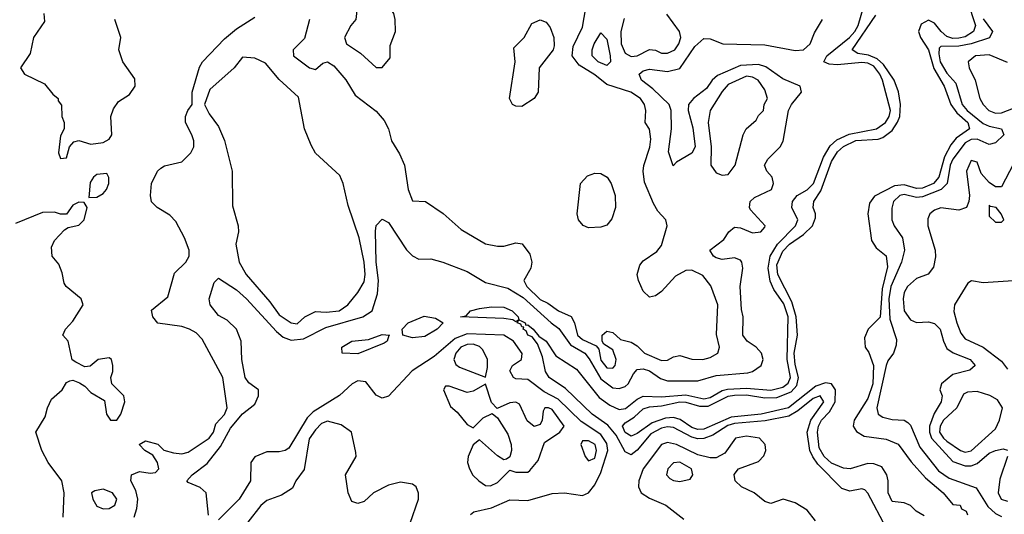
# Model space of a CAD drawing. Header units: inches. Extents: x 2380249 to 2585472, y 382747 to 546448.
# Tile 571 of 626: x 2555455 to 2558700, y 467680 to 469309. Entities that reach past the tile are written whole.
import ezdxf

# ---------------------------------------------------------------- set-up
doc = ezdxf.new("R2010")
doc.units = ezdxf.units.IN
doc.header["$MEASUREMENT"] = 0
doc.layers.add('C5456', color=7, linetype='Continuous')

msp = doc.modelspace()

# ---------------------------------------------------------------- linework, layer by layer
at = {"layer": 'C5456', "color": 4}
for points, elevation in [([(2556590, 469528), (2556550, 469495.3), (2556538, 469470), (2556566.8, 469350), (2556562.8, 469310), (2556546.8, 469290), (2556526, 469250), (2556532, 469230), (2556578.8, 469198.8), (2556630, 469152), (2556650, 469152), (2556676.4, 469183.6), (2556676.4, 469223.6), (2556694, 469270), (2556692.7, 469310), (2556688, 469330), (2556662, 469370), (2556659.3, 469450), (2556650, 469488), (2556624, 469504), (2556610, 469526)], 32), ([(2557110, 469023.6), (2557090, 469023.7), (2557079, 469030), (2557069.2, 469050), (2557087.8, 469170), (2557083.7, 469216.3), (2557118, 469250), (2557143.1, 469296.9), (2557170, 469308.2), (2557190, 469300.7), (2557203.1, 469283.1), (2557214.9, 469250), (2557216.7, 469223.3), (2557213.4, 469210), (2557166.7, 469150), (2557163.1, 469070), (2557150, 469049.6)], 28), ([(2557390, 469158), (2557360.9, 469170), (2557341.6, 469190), (2557341.3, 469210), (2557348.1, 469230), (2557370, 469266), (2557390, 469244.7), (2557401.1, 469190), (2557402, 469170)], 24), ([(2556190, 469185.2), (2556162, 469150), (2556081.3, 469078.7), (2556064.7, 469030), (2556079.5, 468999.5), (2556110, 468957.3), (2556130, 468910.8), (2556155.3, 468810), (2556156, 468696), (2556175.5, 468630), (2556176.3, 468610), (2556168, 468570), (2556178.7, 468510), (2556202, 468470), (2556279.3, 468379.3), (2556310, 468336.4), (2556350, 468310.6), (2556370, 468307.7), (2556395.3, 468330), (2556430, 468347.3), (2556465.1, 468345.1), (2556508, 468350), (2556536, 468370), (2556570, 468410.8), (2556590, 468446), (2556593.3, 468470), (2556590.7, 468510.7), (2556574.3, 468590), (2556537.2, 468697.2), (2556521.6, 468770), (2556510, 468796), (2556430, 468869.2), (2556415.9, 468895.9), (2556393.6, 468950), (2556374.2, 469054.2), (2556310, 469112.3), (2556265.4, 469165.4), (2556230, 469182.4)], 28), ([(2557850, 469122.9), (2557790, 469095.6), (2557770, 469072.7), (2557730.4, 469009.6), (2557723.7, 468970), (2557733.7, 468890), (2557733, 468830), (2557750, 468804.9), (2557770, 468797.3), (2557790, 468798.8), (2557812.3, 468830), (2557839, 468930), (2557849.2, 468950), (2557882, 468978), (2557890, 468994), (2557906, 469010), (2557908, 469030), (2557919, 469050), (2557910, 469078), (2557889, 469110), (2557870, 469119.5)], 28), ([(2555742, 468802), (2555710, 468799), (2555698, 468790), (2555687.1, 468772.9), (2555683.6, 468723.6), (2555710, 468724.7), (2555730, 468736), (2555741.2, 468750), (2555749, 468770), (2555748.7, 468788.7)], 32), ([(2557330, 468622.9), (2557311.4, 468631.5), (2557297, 468650), (2557291.8, 468670), (2557302.9, 468770), (2557325.7, 468794.3), (2557350, 468803), (2557370, 468802), (2557390.6, 468790.6), (2557404, 468770), (2557417.3, 468730), (2557418, 468690), (2557406.6, 468653.4), (2557390, 468632.7), (2557370, 468625.1)], 28), ([(2558650, 468698), (2558650, 468662), (2558670, 468642), (2558690, 468642), (2558698, 468650), (2558688.7, 468670), (2558673.2, 468690), (2558653.6, 468693.6)], 28), ([(2557090, 468313.2), (2557080.1, 468320.1), (2557050, 468325), (2556908, 468330), (2556926.6, 468333.4), (2556941.2, 468350), (2556970, 468357.4), (2557010, 468363.7), (2557050, 468362.6), (2557077.6, 468350), (2557097.6, 468330), (2557099.9, 468320.1)], 16), ([(2556750, 468260.9), (2556718, 468270), (2556715.3, 468290), (2556735.3, 468310), (2556787.9, 468332.1), (2556825.8, 468325.8), (2556850.9, 468310.9), (2556830.4, 468290), (2556790, 468265.1)], 16), ([(2556570, 468208.4), (2556518, 468210), (2556517.2, 468230), (2556550, 468250.2), (2556604.9, 468255.1), (2556650, 468272.4), (2556674, 468270), (2556671.2, 468268.9), (2556666, 468250), (2556656.7, 468243.3)], 16), ([(2556950, 468240.4), (2556930, 468239.1), (2556908.7, 468230), (2556892.4, 468210), (2556886, 468190), (2556892.8, 468172.8), (2556904.4, 468164.4), (2556990, 468132), (2556997.2, 468162.8), (2556996.3, 468190), (2556981.3, 468221.3), (2556970, 468232.8)], 28), ([(2556990, 468108), (2556950, 468085.2), (2556930, 468081.2), (2556870, 468102), (2556858, 468102), (2556852, 468090), (2556874.4, 468034.4), (2556896.3, 468016.3), (2556930, 467976), (2556950, 467964.7), (2556982.7, 467997.3), (2557012, 468012), (2557030, 467998), (2557064.2, 467944.2), (2557074.9, 467910), (2557075.5, 467890), (2557070.7, 467869.3), (2557059.1, 467860.9), (2557050, 467859.3), (2557030, 467872), (2556970, 467925.2), (2556950, 467909), (2556933, 467870), (2556930.5, 467850), (2556937.1, 467830), (2556948.8, 467808.9), (2556967.7, 467790), (2556990, 467774.9), (2557006.8, 467773.2), (2557030, 467784), (2557070, 467824.7), (2557090, 467818), (2557130, 467818), (2557136.5, 467823.5), (2557163.2, 467856.8), (2557184.1, 467915.9), (2557235.3, 467950), (2557249, 467970), (2557210, 468025.2), (2557198, 468030), (2557186, 468030), (2557180.5, 468019.5), (2557177.3, 467990), (2557170, 467975.3), (2557150.8, 467969.2), (2557127.8, 467987.8), (2557102, 468042), (2557090, 468049.2), (2557070, 468046.6), (2557028, 468028), (2557010, 468048)], 28), ([(2558610, 468084.2), (2558578.4, 468081.6), (2558564.8, 468075.2), (2558543.1, 468030), (2558499.5, 467990), (2558488.1, 467970), (2558486.2, 467950), (2558498.7, 467930), (2558510, 467920.9), (2558554.8, 467890), (2558570, 467884.2), (2558590, 467888.7), (2558670, 467960.7), (2558683.6, 467990), (2558694, 468030), (2558677.2, 468057.2), (2558651.3, 468071.3)], 28), ([(2557330, 467922), (2557310, 467922), (2557304, 467910), (2557318, 467870), (2557330, 467856.3), (2557350, 467864.9), (2557355.8, 467890), (2557351.2, 467910)], 28), ([(2557630, 467851.8), (2557610, 467849.2), (2557590.8, 467830), (2557586.8, 467810), (2557597.3, 467797.3), (2557610, 467790.8), (2557630, 467788.2), (2557664.7, 467795.3), (2557673.2, 467810), (2557669, 467830)], 28), ([(2555730, 467762.7), (2555702.8, 467757.2), (2555692, 467750), (2555696, 467730), (2555710, 467706.8), (2555730, 467697.3), (2555750, 467699.1), (2555769, 467710), (2555775.1, 467730), (2555761.2, 467750)], 32)]:
    msp.add_lwpolyline(points, close=True, dxfattribs=dict(at, elevation=elevation))
for points, elevation in [([(2556410.4, 469310), (2556393.2, 469246.8), (2556356, 469210), (2556358, 469190), (2556410, 469150.8), (2556430, 469144.7), (2556454.6, 469165.4), (2556469.2, 469170.8), (2556490, 469157.3), (2556530, 469110.6), (2556560.9, 469060.9), (2556630, 469007.7), (2556656.7, 468976.7), (2556670.5, 468950), (2556680.5, 468910), (2556707.1, 468867.1), (2556723, 468830), (2556734.8, 468750), (2556750, 468712), (2556792, 468710), (2556850.6, 468670.6), (2556910, 468618), (2556990, 468571), (2557030, 468562.8), (2557050, 468562.8), (2557090, 468574), (2557110.5, 468570.5), (2557136.3, 468536.3), (2557142.8, 468510), (2557139.1, 468490), (2557116.3, 468450), (2557126, 468430), (2557170, 468387.1), (2557195.3, 468375.3), (2557230.8, 468350), (2557271.9, 468331.8), (2557283.1, 468310), (2557292.7, 468270), (2557310, 468255.8), (2557354.8, 468234.8), (2557363.5, 468223.5), (2557370, 468187.7), (2557390, 468162.4), (2557410, 468160.7), (2557417, 468170), (2557420.7, 468190), (2557410, 468222), (2557380.2, 468240.2), (2557374, 468250), (2557374, 468270), (2557390, 468282.8), (2557410, 468278.8), (2557435.3, 468255.3), (2557470, 468246.8), (2557490, 468234.8), (2557514, 468210), (2557570, 468186.4), (2557590, 468187.3), (2557610, 468198.8), (2557630, 468202.8), (2557670, 468190.6), (2557706, 468190), (2557730, 468196.3), (2557755.3, 468210), (2557761.2, 468230), (2557751.7, 468271.7), (2557755.6, 468370), (2557732.8, 468432.8), (2557706.7, 468466.7), (2557670, 468483.6), (2557650, 468482.9), (2557615.6, 468464.4), (2557570, 468413.2), (2557550, 468399), (2557530, 468395.3), (2557510, 468415.3), (2557494, 468450), (2557489.6, 468470), (2557499.1, 468500.9), (2557510, 468514.9), (2557554.2, 468545.8), (2557570, 468564.9), (2557589.2, 468630), (2557584, 468650), (2557558, 468678), (2557543.7, 468703.7), (2557514.1, 468774.2), (2557509.2, 468810), (2557511.4, 468828.6), (2557531.2, 468888.8), (2557535.3, 468915.3), (2557530, 468948), (2557516, 468970), (2557518, 469010), (2557514.5, 469030), (2557500.9, 469050), (2557469.3, 469070), (2557390, 469095.8), (2557350, 469127.4), (2557299.2, 469159.2), (2557275.6, 469190), (2557279.1, 469220.9), (2557310, 469284.7), (2557327.7, 469387.7)], 28), ([(2558578.6, 469370), (2558604.6, 469290), (2558598.4, 469270), (2558570, 469252.4), (2558550, 469247.8), (2558530, 469247.7), (2558510, 469254.2), (2558491.1, 469270), (2558470, 469297.4), (2558450, 469307.1), (2558425.1, 469294.9), (2558416.5, 469270), (2558423.2, 469250), (2558449.3, 469210), (2558467.8, 469147.8), (2558501.8, 469090), (2558523.6, 469030), (2558542.6, 469002.6), (2558578.8, 468970), (2558584.4, 468950), (2558541.4, 468918.6), (2558523.2, 468896.8), (2558502.5, 468857.5), (2558483.6, 468790), (2558465.7, 468770), (2558430, 468753.6), (2558410, 468753.5), (2558370, 468765), (2558337.9, 468762.2), (2558272.3, 468727.7), (2558255.3, 468704.7), (2558250.3, 468670), (2558261.7, 468581.7), (2558277.5, 468557.5), (2558310, 468530.7), (2558315.1, 468495.1), (2558297, 468423), (2558290, 468329.3), (2558250.7, 468290), (2558238.5, 468261.5), (2558241.6, 468230), (2558253.2, 468213.2), (2558269, 468170), (2558265.8, 468110), (2558250, 468060.7), (2558204.4, 467990), (2558202, 467970), (2558212.5, 467952.5), (2558237.5, 467937.5), (2558310, 467926.8), (2558350, 467910.8), (2558392.5, 467852.5), (2558439.3, 467799.3), (2558498, 467750), (2558530, 467712), (2558554, 467710), (2558558, 467698), (2558574, 467690), (2558578, 467678)], 12), ([(2558310, 467635.1), (2558250, 467749.3), (2558240.2, 467760.2), (2558230, 467763.7), (2558190, 467755.6), (2558164.2, 467764.2), (2558084.6, 467844.6), (2558068.8, 467868.8), (2558058.3, 467890), (2558049.8, 467950), (2558062.3, 467990), (2558104.7, 468050), (2558092.7, 468070), (2558070, 468061.2), (2558019.6, 468020.3), (2557990, 468003.2), (2557911.9, 467988.1), (2557810, 467979.2), (2557788.1, 467971.9), (2557739.4, 467940.7), (2557710, 467929.2), (2557690, 467928.7), (2557670, 467934.2), (2557610, 467965.5), (2557590, 467967.7), (2557570, 467963.8), (2557535.3, 467944.7), (2557490, 467890.9), (2557470, 467875.8), (2557450, 467886), (2557420.7, 467940.7), (2557393.5, 467973.5), (2557341.1, 468010), (2557254, 468094.1), (2557200.3, 468130), (2557187.7, 468150), (2557178.3, 468198.3), (2557161.5, 468241.5), (2557143.8, 468263.8), (2557129.8, 468270), (2557124.1, 468284.1), (2557114.5, 468290), (2557116, 468296), (2557110, 468297.2), (2557106, 468306), (2557094, 468310), (2557100.2, 468319.8), (2557110, 468316.4), (2557120.7, 468310), (2557123, 468303), (2557130, 468303.8), (2557147.7, 468290), (2557166, 468266), (2557190.2, 468250), (2557222.2, 468202.2), (2557290, 468157.3), (2557365, 468065), (2557399.4, 468039.4), (2557430, 468025.2), (2557451.7, 468028.3), (2557490, 468059.2), (2557510, 468069.2), (2557570, 468067), (2557650, 468072.9), (2557710, 468060.1), (2557730, 468064.7), (2557770, 468087.1), (2557787.9, 468092.1), (2557850, 468095.7), (2557930, 468088.4), (2557970, 468098.3), (2557987.8, 468112.2), (2557995, 468130), (2557983.9, 468190), (2557986.9, 468330), (2557973.4, 468373.4), (2557940.3, 468420.3), (2557927.5, 468447.5), (2557921.1, 468490), (2557927.9, 468530), (2557952.3, 468570), (2558011.2, 468630), (2558019.7, 468650), (2557999.7, 468690), (2558001.7, 468710), (2558016.9, 468730), (2558050, 468748.1), (2558070.4, 468769.6), (2558104.3, 468855.7), (2558125.9, 468894.1), (2558147.2, 468912.8), (2558188.1, 468931.9), (2558278, 468950), (2558307.8, 468970), (2558319.7, 468990), (2558324.4, 469010), (2558298.4, 469110), (2558289.8, 469130), (2558270, 469156), (2558250, 469166.3), (2558230, 469168.4), (2558150, 469160.3), (2558122.4, 469162.4), (2558104.5, 469170), (2558114.7, 469190), (2558189.8, 469250), (2558207, 469270), (2558218.2, 469290), (2558235.1, 469350)], 16), ([(2555534.8, 469330), (2555537.3, 469302.7), (2555501, 469250), (2555490, 469198), (2555458, 469150), (2555471.3, 469130), (2555537.6, 469097.6), (2555564, 469064), (2555582, 469050), (2555582, 469042), (2555592.7, 469027.3), (2555594, 468990), (2555602, 468970), (2555602, 468950), (2555590, 468926), (2555582.8, 468870), (2555590, 468852), (2555610, 468854), (2555619, 468890), (2555633.6, 468906.4), (2555650, 468911.3), (2555690, 468898.8), (2555730, 468904), (2555750, 468916), (2555759.3, 468930), (2555755.1, 468990), (2555764.5, 469015.5), (2555780.5, 469039.5), (2555817.1, 469062.9), (2555835.6, 469090), (2555834.5, 469114.5), (2555795.1, 469170), (2555782, 469210), (2555788.7, 469250), (2555769.2, 469310)], 32), ([(2555832.7, 467670), (2555841.7, 467698.3), (2555844.7, 467730), (2555837.6, 467757.6), (2555822, 467790), (2555824, 467810), (2555850, 467820.5), (2555885.2, 467814.8), (2555903.1, 467816.9), (2555914, 467830), (2555909, 467850), (2555894, 467874), (2555868, 467890), (2555849, 467910), (2555870, 467922), (2555910, 467910.8), (2555930, 467891), (2555962, 467882), (2555990, 467879.1), (2556010, 467884), (2556079.5, 467930), (2556094, 467950), (2556102, 467978), (2556130, 468008.2), (2556138.4, 468030), (2556124.2, 468130), (2556056.6, 468256.6), (2556037.2, 468277.2), (2556015.3, 468290), (2555990, 468298), (2555910, 468309.2), (2555894, 468330), (2555890, 468352), (2555943.7, 468396.3), (2555965.8, 468474.2), (2556002.7, 468510), (2556014, 468530), (2556013.6, 468550), (2555998.4, 468590), (2555970, 468644), (2555950, 468665.2), (2555908.7, 468690), (2555889.4, 468709.4), (2555886, 468730), (2555889.3, 468770), (2555909.2, 468810), (2555920.1, 468819.9), (2555932.5, 468827.5), (2555990, 468840.7), (2556019, 468870), (2556029, 468890), (2556028.7, 468910), (2556022, 468930), (2556001.2, 468970), (2556001.2, 468990), (2556009, 469010), (2556024, 469030), (2556023.7, 469070), (2556047.7, 469152.3), (2556057.2, 469170), (2556130, 469246), (2556170, 469278.8), (2556230, 469317.3)], 28), ([(2556077.2, 467677.2), (2556069.6, 467750), (2556050, 467767.6), (2556010, 467784), (2556006, 467790), (2556023.7, 467810), (2556072.5, 467847.5), (2556116.5, 467903.5), (2556150, 467963.7), (2556190, 468010.4), (2556230, 468042.4), (2556242.4, 468070), (2556242, 468090), (2556210, 468112.7), (2556198.4, 468130), (2556187.3, 468190), (2556185.6, 468250), (2556169.7, 468289.7), (2556138.9, 468318.9), (2556110, 468335.1), (2556082.7, 468370), (2556079.3, 468390), (2556096.5, 468443.5), (2556110, 468458), (2556170, 468419.3), (2556203, 468390), (2556301.7, 468281.7), (2556323.5, 468263.5), (2556350, 468253), (2556390, 468257.8), (2556464.5, 468295.5), (2556586, 468330), (2556616.3, 468350), (2556634.5, 468405.5), (2556637.1, 468450), (2556629.8, 468509.8), (2556627.9, 468612.1), (2556630, 468631.3), (2556650, 468652), (2556670, 468641), (2556730, 468550.7), (2556750, 468530.7), (2556770, 468520.7), (2556810, 468521), (2556849.2, 468510.8), (2556930, 468479.3), (2556990, 468443.1), (2557064.2, 468424.2), (2557114, 468394), (2557206.9, 468310), (2557232.2, 468292.2), (2557270, 468237.6), (2557317.2, 468210), (2557332.1, 468192.1), (2557370, 468126.5), (2557410, 468096.5), (2557430, 468093.6), (2557450, 468100.7), (2557460.4, 468110), (2557477.4, 468142.6), (2557490, 468156.5), (2557510, 468158.6), (2557530, 468152.2), (2557567.2, 468127.2), (2557590, 468118.9), (2557690, 468119.1), (2557750, 468136.9), (2557854.2, 468145.8), (2557870, 468150.4), (2557898, 468170), (2557905.1, 468190), (2557899.6, 468210), (2557882, 468230), (2557852, 468250), (2557837.6, 468270), (2557839.6, 468330), (2557834, 468354), (2557829.6, 468430), (2557837.6, 468490), (2557835.1, 468510), (2557830, 468517.2), (2557810, 468524.5), (2557770, 468519.5), (2557750, 468524.5), (2557741.2, 468530), (2557729.2, 468550), (2557774.9, 468585.1), (2557792.3, 468610), (2557810, 468625.5), (2557830, 468623.8), (2557870, 468606.7), (2557897.2, 468610), (2557910, 468626), (2557911.1, 468630), (2557863, 468683), (2557859.5, 468690), (2557862, 468710), (2557876.9, 468723.1), (2557932.6, 468750), (2557938.9, 468770), (2557935.1, 468790), (2557917.2, 468810), (2557909.3, 468830), (2557920.9, 468850), (2557961.2, 468890), (2557970.7, 468909.3), (2557988.4, 469010), (2557998, 469030), (2558031.6, 469070), (2558027.3, 469090), (2557970, 469114.2), (2557913.8, 469153.8), (2557890, 469161.4), (2557830, 469157.8), (2557754.4, 469125.6), (2557737.3, 469110), (2557718, 469082), (2557674.9, 469050), (2557659.5, 469030), (2557658.3, 469010), (2557673, 468953), (2557681.3, 468890), (2557670, 468869.6), (2557619.8, 468840.2), (2557608, 468828), (2557593.3, 468873.3), (2557603.1, 468950), (2557601.7, 469010), (2557595.4, 469030), (2557541.3, 469081.3), (2557503.7, 469110), (2557496, 469130), (2557510, 469140.5), (2557530, 469146.4), (2557590, 469138.9), (2557630, 469148.7), (2557679.4, 469220.6), (2557710, 469247.2), (2557730, 469246), (2557772, 469230), (2557910, 469226.5), (2558010, 469207.4), (2558037.6, 469210), (2558059.8, 469230), (2558073.7, 469266.3), (2558100.7, 469310)], 24), ([(2557447.2, 469312.8), (2557436.5, 469270), (2557436.9, 469230), (2557450, 469199.3), (2557470, 469187.4), (2557490, 469190.4), (2557530, 469210.7), (2557550, 469208.2), (2557570, 469199.3), (2557590, 469198.4), (2557613.6, 469210), (2557627.3, 469230), (2557633.3, 469250), (2557629.6, 469270), (2557587.8, 469327.8)], 28), ([(2558435.1, 467675.1), (2558409, 467690), (2558390, 467709), (2558370, 467718), (2558330, 467722), (2558317.2, 467750), (2558317, 467790), (2558312.3, 467810), (2558295.6, 467835.6), (2558270, 467846.3), (2558250, 467846.6), (2558192, 467830), (2558170, 467831.8), (2558130, 467848.6), (2558106, 467870), (2558090, 467899), (2558084.5, 467950), (2558087, 467970), (2558097.2, 467990), (2558123, 468016.9), (2558142, 468050), (2558143.1, 468090), (2558129.8, 468109.8), (2558110, 468112.4), (2558078.3, 468101.7), (2557988.2, 468030), (2557898, 468010), (2557799.8, 468000.2), (2557710, 467959.8), (2557690, 467959.2), (2557670, 467965.6), (2557631.9, 467991.9), (2557610, 467998.5), (2557583.5, 467996.5), (2557539.1, 467980.9), (2557490, 467946), (2557470, 467937.6), (2557450, 467949.7), (2557442, 467970), (2557450, 467980.7), (2557480.4, 467999.6), (2557510, 468026.7), (2557530, 468034.2), (2557570, 468037.2), (2557630, 468050.1), (2557650, 468049.1), (2557695.7, 468035.7), (2557724.2, 468035.8), (2557790, 468069.1), (2557810, 468072.5), (2557850, 468073.6), (2557910, 468063.8), (2557950, 468064.5), (2557997.3, 468082.7), (2558015.8, 468104.2), (2558021.5, 468130), (2558010, 468173.2), (2558006.9, 468210), (2558017.7, 468270), (2558013.3, 468330), (2557999.9, 468379.9), (2557952.8, 468470), (2557950, 468501), (2557970, 468546.4), (2557991.4, 468570), (2558038.4, 468601.6), (2558067.1, 468630), (2558076.9, 468656.9), (2558077.6, 468670), (2558069.6, 468690), (2558071.8, 468710), (2558095, 468745), (2558130, 468842.4), (2558150, 468873.8), (2558170, 468891.8), (2558210, 468910.9), (2558284.1, 468915.9), (2558299.2, 468920.8), (2558330, 468943.6), (2558348.1, 468971.9), (2558355.7, 468990), (2558357, 469030), (2558351.4, 469071.4), (2558336.8, 469110), (2558301.1, 469161.1), (2558280.3, 469180.3), (2558251.9, 469191.9), (2558217.3, 469197.4), (2558198.7, 469210), (2558276.1, 469323.9)], 12), ([(2558630, 469312.3), (2558660.9, 469270), (2558650.8, 469249.2), (2558590.4, 469230), (2558550, 469221.4), (2558490, 469220.5), (2558485, 469215), (2558483.4, 469196.6), (2558488.1, 469170), (2558510, 469132.9), (2558539.8, 469099.8), (2558561.1, 469030), (2558577.5, 469010), (2558630, 468966.7), (2558650, 468958), (2558690.7, 468950), (2558698.4, 468930), (2558670, 468903.5), (2558650, 468898.2), (2558610, 468915), (2558590, 468914.7), (2558570, 468903.7), (2558530.1, 468849.9), (2558521.6, 468830), (2558510.8, 468769.2), (2558492, 468750), (2558430, 468725), (2558410, 468723.7), (2558370, 468733), (2558354.8, 468730), (2558334.9, 468710), (2558328.5, 468688.5), (2558328.4, 468650), (2558336.4, 468630), (2558363.8, 468590), (2558370.3, 468550), (2558361.2, 468510), (2558325.4, 468430), (2558318.5, 468390), (2558322, 468322), (2558344, 468256), (2558343.4, 468236.6), (2558334, 468210), (2558315.2, 468184.8), (2558310.3, 468169.7), (2558279, 468030), (2558284.4, 468010), (2558299.6, 467999.6), (2558330, 467991.8), (2558370, 467990.3), (2558382, 467982), (2558390, 467973), (2558421.3, 467901.3), (2558482.7, 467822.7), (2558518.2, 467798.2), (2558606.5, 467766.5), (2558645.6, 467705.6), (2558670, 467681.8), (2558690, 467672.2)], 16), ([(2558710, 469168.3), (2558650, 469193.1), (2558604.9, 469190), (2558580.2, 469170), (2558583.2, 469150), (2558603.2, 469110), (2558619.3, 469050), (2558629.3, 469030), (2558648.2, 469010), (2558670, 469001.7), (2558690, 469002.4), (2558730, 469017.2)], 24), ([(2558730, 468834), (2558690, 468758), (2558670, 468758.5), (2558650, 468772.3), (2558622.9, 468802.9), (2558610, 468839.3), (2558590, 468845.1), (2558574.9, 468810), (2558584.5, 468730), (2558582.9, 468710), (2558574.9, 468690), (2558550, 468681.2), (2558490, 468688.9), (2558470, 468681.8), (2558454.3, 468670), (2558447, 468653), (2558447.6, 468630), (2558471.4, 468550), (2558472.5, 468527.5), (2558466.1, 468493.9), (2558448.9, 468471.1), (2558410, 468456.4), (2558380.7, 468430), (2558369.4, 468410), (2558366.2, 468390), (2558369.4, 468350), (2558390, 468320.2), (2558410, 468311.6), (2558450, 468313.7), (2558470, 468308.2), (2558488.2, 468290), (2558498.7, 468250), (2558510, 468226.4), (2558531.3, 468211.3), (2558587.3, 468190), (2558604, 468170), (2558586, 468154), (2558530, 468139.8), (2558492.7, 468110), (2558487.3, 468090), (2558494.4, 468070), (2558492, 468050), (2558467.9, 468012.1), (2558453.1, 467970), (2558453, 467950), (2558459.4, 467930), (2558530, 467853.8), (2558570, 467838.9), (2558590, 467838.9), (2558610, 467847.2), (2558650, 467880.9), (2558670, 467890.3), (2558695.2, 467895.2), (2558710, 467891)], 24), ([(2555599, 467670), (2555602, 467750), (2555594, 467790), (2555549.2, 467850), (2555528.7, 467890), (2555508, 467950), (2555539.5, 468000.5), (2555546.6, 468030), (2555560.5, 468059.5), (2555595.3, 468090), (2555610, 468114), (2555620.4, 468119.6), (2555630, 468122), (2555652.7, 468112.7), (2555670, 468102), (2555690, 468081), (2555734.8, 468054.8), (2555741, 468010), (2555754, 467990), (2555775.3, 467990), (2555788.7, 468010), (2555802, 468050), (2555799, 468070), (2555759, 468110), (2555755.3, 468130), (2555762, 468150), (2555762, 468170), (2555758, 468190), (2555750, 468195.3), (2555714, 468190), (2555687.3, 468167.3), (2555670, 468166), (2555640.4, 468180.4), (2555628.4, 468188.4), (2555615.3, 468250), (2555598, 468270), (2555606, 468290), (2555630, 468316), (2555664, 468370), (2555658, 468390), (2555609, 468430), (2555601.5, 468441.5), (2555595.5, 468475.5), (2555584, 468504), (2555562, 468530), (2555560.2, 468559.8), (2555570, 468582), (2555603.1, 468616.9), (2555615.3, 468624.7), (2555650, 468632), (2555668, 468650), (2555678, 468690), (2555667.3, 468707.3), (2555650, 468708), (2555630, 468698), (2555610, 468668), (2555590, 468668), (2555570, 468675.3), (2555530, 468674), (2555442, 468638)], 32), ([(2558729.2, 468449.2), (2558630, 468442), (2558590.9, 468449.1), (2558578.8, 468441.2), (2558535.5, 468370), (2558532.7, 468347.3), (2558542.6, 468310), (2558556.5, 468276.5), (2558570, 468258), (2558630.2, 468230.2), (2558690, 468183.8), (2558710, 468157.3)], 28), ([(2556941.2, 467678.8), (2556952.1, 467687.9), (2557010, 467701.3), (2557070, 467727.2), (2557130, 467725.2), (2557210, 467747.9), (2557250, 467750.4), (2557310, 467741.1), (2557329.3, 467750), (2557350, 467777.1), (2557370, 467817.6), (2557393.6, 467890), (2557390, 467912.4), (2557370, 467942.3), (2557305.3, 467985.3), (2557230, 468058.7), (2557183.1, 468083.1), (2557130, 468124), (2557090, 468126), (2557082.7, 468130), (2557070, 468152), (2557079, 468170), (2557109.2, 468190), (2557110.9, 468209.1), (2557082.7, 468250), (2557050, 468269.8), (2556930, 468273.8), (2556890, 468258.4), (2556820.7, 468199.3), (2556748, 468152), (2556670, 468069.3), (2556650, 468062.7), (2556630, 468072.7), (2556595.6, 468115.6), (2556570, 468119.5), (2556551, 468110), (2556509.2, 468070.8), (2556422.4, 468017.6), (2556403, 467997), (2556342.5, 467897.5), (2556330, 467889.6), (2556310, 467886), (2556270, 467885.4), (2556230, 467869.5), (2556217, 467850), (2556216.3, 467790), (2556178, 467730), (2556110, 467662)], 24), ([(2556742, 467650), (2556769.2, 467730), (2556769.1, 467749.1), (2556762, 467770), (2556750, 467779), (2556710, 467785.2), (2556670, 467776), (2556621, 467750), (2556590, 467722), (2556570, 467715.3), (2556550, 467722), (2556537.2, 467750), (2556529.2, 467810), (2556564, 467870), (2556563.1, 467883.1), (2556548.7, 467950), (2556514.2, 467974.2), (2556470, 467986.6), (2556450, 467978.4), (2556430, 467958.4), (2556408.7, 467928.7), (2556393, 467827), (2556364.7, 467790), (2556353.7, 467766.3), (2556317.5, 467742.5), (2556270, 467725.2), (2556250, 467709.2), (2556206.7, 467653.3)], 28), ([(2558077.7, 467657.7), (2558050, 467693.3), (2558010, 467717.6), (2557970.7, 467729.3), (2557930, 467715.3), (2557910, 467722), (2557875.3, 467750), (2557834, 467770), (2557813.2, 467790), (2557809.5, 467810.5), (2557824, 467830), (2557890, 467854), (2557907.6, 467872.4), (2557914, 467890), (2557911.8, 467910), (2557892.7, 467930), (2557850, 467937.1), (2557813.4, 467930), (2557779, 467881), (2557750, 467865.6), (2557730, 467865.4), (2557690, 467875.7), (2557619.6, 467910), (2557590, 467916.5), (2557570, 467909.7), (2557510, 467829.6), (2557495, 467790), (2557493.8, 467770), (2557503.1, 467750), (2557530, 467733.1), (2557584.7, 467710), (2557644, 467664)], 24), ([(2558710.3, 467870), (2558685, 467795), (2558678.9, 467750), (2558689.2, 467730), (2558710, 467723)], 24)]:
    msp.add_lwpolyline(points, dxfattribs=dict(at, elevation=elevation))

doc.saveas('drawing.dxf')
